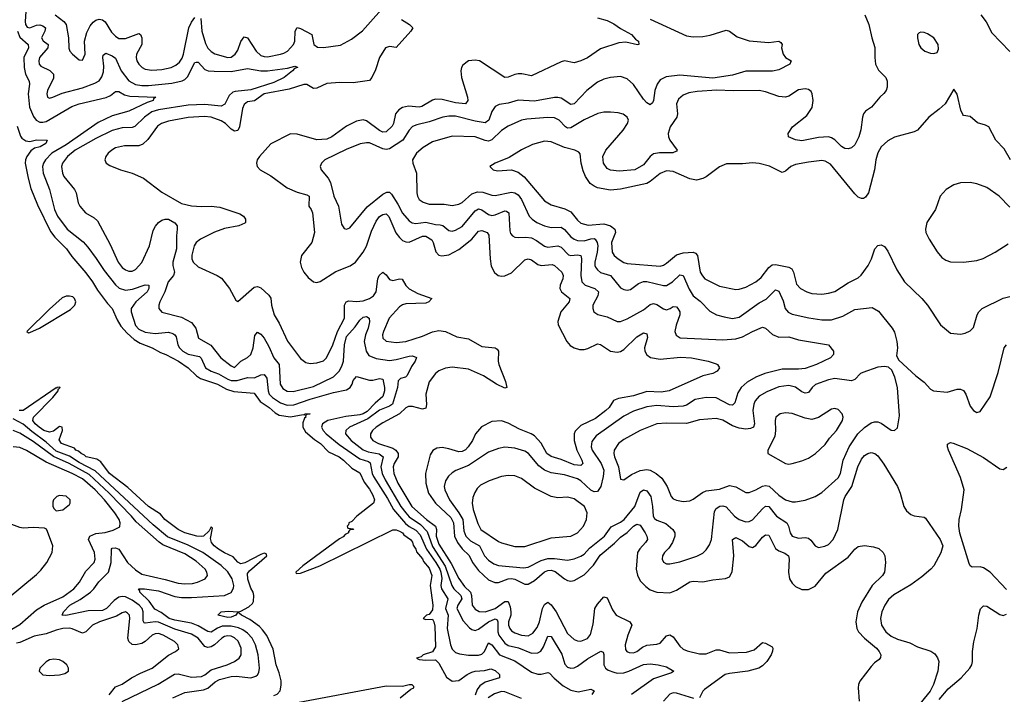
# Model space of a CAD drawing. Header units: inches. Extents: x 1834610 to 2027685, y 642842 to 774116.
# Tile 520 of 632: x 1972289 to 1978256, y 712891 to 716980. Entities that reach past the tile are written whole.
import ezdxf

# ---------------------------------------------------------------- set-up
doc = ezdxf.new("R2010")
doc.units = ezdxf.units.IN
doc.header["$MEASUREMENT"] = 0
doc.layers.add('B9771', color=7, linetype='Continuous')

msp = doc.modelspace()

# ---------------------------------------------------------------- linework, layer by layer
at = {"layer": 'B9771', "color": 5}
for points, elevation in [([(1973386.6, 716986.6), (1973393.1, 716910), (1973415.9, 716835.9), (1973430, 716808.3), (1973450, 716787), (1973472.2, 716772.2), (1973550, 716751.5), (1973570, 716753.1), (1973595.6, 716770), (1973610, 716794.6), (1973630, 716847.6), (1973650, 716876.9), (1973670, 716870.2), (1973721.6, 716790), (1973750, 716763.5), (1973770, 716756.2), (1973790, 716755.8), (1973869.5, 716770), (1973890, 716778), (1973911.4, 716790), (1973948, 716830), (1973955.8, 716850), (1973958.9, 716910), (1973970, 716931.8), (1973990, 716926.2), (1974058.9, 716890), (1974072.4, 716830), (1974093.5, 716813.5), (1974130, 716810.8), (1974233.5, 716826.5), (1974299, 716861), (1974367.3, 716912.7), (1974530, 717097.3)], 280), ([(1972326.6, 717030), (1972322.1, 716970), (1972323.3, 716950), (1972335, 716935), (1972350, 716930.8), (1972390, 716946.9), (1972410, 716949.1), (1972430, 716943.3), (1972446, 716930), (1972441.5, 716910), (1972421.9, 716870), (1972432, 716852), (1972460.5, 716830), (1972459.6, 716810), (1972408.9, 716750), (1972404.7, 716730), (1972407.4, 716710), (1972417.8, 716697.8), (1972472.2, 716672.3), (1972494.6, 716650), (1972493.8, 716626.2), (1972457.2, 716550), (1972453.1, 716530), (1972458, 716510), (1972470, 716504.4), (1972489.2, 716510), (1972546.4, 716533.6), (1972670, 716567.9), (1972744.5, 716595.5), (1972770, 716609.4), (1972786.9, 716633.1), (1972796.4, 716663.6), (1972798.9, 716698.9), (1972793, 716750), (1972794.9, 716765.1), (1972810, 716778), (1972850, 716760.1), (1972870, 716745.8), (1972904.7, 716670), (1972949.8, 716609.8), (1972990, 716587.1), (1973030, 716580.5), (1973070, 716580.4), (1973210, 716596.2), (1973273.6, 716610), (1973290, 716618.4), (1973306, 716634), (1973350, 716720.7), (1973358.2, 716721.8), (1973370, 716722.9), (1973410, 716678.4), (1973430.5, 716670.5), (1973467.2, 716667.2), (1973570, 716665.7), (1973670, 716684.2), (1973750, 716670.5), (1973790, 716670.5), (1973912.9, 716687.1), (1973957.4, 716697.4), (1973973, 716693), (1973973.4, 716690), (1973955.1, 716684.9), (1973943.1, 716670), (1973891.2, 716630), (1973830, 716600.2), (1973690, 716555.6), (1973594.5, 716545.5), (1973579.8, 716540.2), (1973558.7, 716521.3), (1973532.4, 716467.6), (1973510, 716455.7), (1973410, 716465.6), (1973310, 716461.4), (1973130, 716433.1), (1973090, 716420.5), (1973045, 716390), (1972987, 716333), (1972970, 716327.1), (1972910, 716324.7), (1972850, 716308.5), (1972750, 716259.7), (1972624.8, 716190), (1972578.5, 716150), (1972548.7, 716110), (1972542.7, 716090), (1972547.3, 716050), (1972556.5, 716030), (1972620.8, 715950), (1972631.7, 715930), (1972644.2, 715870), (1972654, 715850), (1972688.4, 715810), (1972739.3, 715779.3), (1972759.9, 715759.9), (1972837, 715617), (1972885.2, 715510), (1972910, 715478.6), (1972930, 715462.9), (1972950, 715454.7), (1972970, 715455.6), (1972990, 715464.7), (1973030, 715509.1), (1973075, 715610), (1973097.5, 715702.5), (1973111.5, 715728.5), (1973129.8, 715750.2), (1973150, 715764.9), (1973170, 715771.4), (1973190.7, 715770), (1973230, 715748.4), (1973243.1, 715730), (1973243.9, 715710), (1973238.8, 715670), (1973238.3, 715590), (1973217.7, 715510), (1973217.7, 715490), (1973227.3, 715450), (1973221, 715430), (1973188.4, 715391.6), (1973168.5, 715330), (1973138.2, 715270), (1973132.1, 715250), (1973132.8, 715230), (1973150, 715206.9), (1973270, 715176.2), (1973330, 715144.2), (1973356.1, 715110), (1973371.6, 715050), (1973447.5, 715007.5), (1973508.4, 714930), (1973570, 714880.8), (1973590, 714871.6), (1973629.9, 714910.1), (1973670, 714932.9), (1973689.9, 714950.1), (1973704.2, 714990), (1973714.2, 715065.8), (1973730, 715086.7), (1973750, 715074), (1973770, 715050.2), (1973799.3, 714999.3), (1973829.5, 714930), (1973861.9, 714890), (1973868.5, 714770), (1973883.5, 714743.5), (1973910, 714727.4), (1973945.5, 714725.5), (1974070, 714755.7), (1974190, 714815.9), (1974224.6, 714850), (1974241, 714879), (1974251.1, 714910), (1974257.6, 715010), (1974270, 715059), (1974321.5, 715118.5), (1974350, 715159), (1974370, 715175.9), (1974390, 715180.8), (1974406.7, 715170), (1974409.2, 715149.2), (1974400.1, 715110), (1974383.8, 715070), (1974376.6, 715030), (1974388, 714970), (1974405.3, 714945.3), (1974450, 714926), (1974530, 714914.3), (1974570, 714919.2), (1974650, 714940.7), (1974670, 714942.3), (1974693.2, 714933.2), (1974686, 714910), (1974663.2, 714876.8), (1974637.5, 714822.5), (1974626.6, 714813.4), (1974596, 714804), (1974583.7, 714790), (1974577.8, 714750), (1974547.4, 714650), (1974530, 714636.9), (1974470, 714613.7), (1974399.5, 714560.5), (1974287.2, 714510), (1974265.4, 714490), (1974264.3, 714470), (1974297.4, 714430), (1974370, 714373.2), (1974401.2, 714361.2), (1974467.6, 714347.6), (1974491.6, 714330), (1974478.3, 714270), (1974486.2, 714230), (1974504.3, 714190), (1974599.7, 714030), (1974628.5, 713990), (1974650, 713967.4), (1974719, 713919), (1974757.7, 713877.7), (1974790, 713785.7), (1974867.1, 713667.1), (1974907.5, 713550), (1974921.1, 713530), (1974962.9, 713490), (1974969.4, 713470), (1974943.7, 713430), (1974939, 713410), (1974976.9, 713336.9), (1975014.2, 713294.2), (1975030, 713282.9), (1975050, 713278.2), (1975070, 713284.8), (1975129.6, 713330.4), (1975170, 713348.1), (1975182.4, 713342.4), (1975187.2, 713330), (1975186.5, 713270), (1975192.3, 713250), (1975230, 713199.9), (1975250, 713186.3), (1975312.2, 713172.2), (1975390, 713140.9), (1975430, 713142.3), (1975447.4, 713152.6), (1975462.6, 713177.4), (1975490, 713242.7), (1975510, 713241.3), (1975574.3, 713134.3), (1975593.5, 713073.5), (1975610, 713055.9), (1975630, 713049.3), (1975650, 713051), (1975670, 713061.1), (1975730, 713106.3), (1975811.1, 713151.1), (1975825.3, 713145.2), (1975830, 713131), (1975830.1, 713070), (1975839.1, 713050), (1975856.4, 713036.4), (1975890, 713024), (1975910, 713019.6), (1975950, 713020.8), (1975980.9, 713030), (1976070, 713071), (1976110, 713075.4), (1976158.8, 713070), (1976210, 713056.2), (1976253.4, 713030), (1976239.4, 713020.6), (1976130, 712983.8), (1975996.3, 712890)], 260), ([(1972503.2, 717010), (1972555.8, 716970), (1972570.8, 716950), (1972583.7, 716870), (1972586.5, 716806.5), (1972592.2, 716790), (1972608.2, 716770), (1972650, 716735.8), (1972670, 716734.9), (1972685.1, 716770), (1972682.2, 716850), (1972696.7, 716903.3), (1972716.8, 716943.2), (1972734.5, 716965.5), (1972750, 716977.7), (1972770, 716983), (1972790, 716979), (1972807.1, 716967.1), (1972845.1, 716905.1), (1972870, 716879.4), (1972890, 716866), (1972930, 716865.1), (1973010, 716896.8), (1973020.2, 716890), (1973030.1, 716870.1), (1973029.6, 716830), (1972997.6, 716770), (1972994.2, 716750), (1972998.4, 716730), (1973010.1, 716710.1), (1973032, 716690), (1973050, 716680.6), (1973090, 716674.1), (1973150, 716677.9), (1973207.6, 716690), (1973235.8, 716704.3), (1973256.7, 716723.3), (1973273, 716747), (1973281.8, 716770), (1973313.6, 716930), (1973330, 716965.4), (1973350, 716993.2)], 280), ([(1977411.8, 717010), (1977436, 716950), (1977454, 716870), (1977472.4, 716812.4), (1977471.4, 716750), (1977476.5, 716710), (1977493.2, 716673.2), (1977539.3, 716630), (1977547.1, 716607.1), (1977547, 716570), (1977540.3, 716550), (1977527.1, 716532.9), (1977502.4, 716510), (1977452.4, 716450), (1977415.5, 716424.5), (1977404, 716410), (1977396.2, 716390), (1977387.1, 716312.9), (1977374.7, 716270), (1977350, 716220.7), (1977330, 716202.4), (1977310, 716197.4), (1977290, 716199.7), (1977270, 716212.3), (1977230, 716250.8), (1977210, 716264.1), (1977190, 716269.8), (1977130, 716266), (1977030, 716246.2), (1976991.2, 716251.2), (1976949.3, 716270), (1976947, 716290), (1976973, 716330), (1977060, 716400), (1977091.9, 716448.1), (1977097.4, 716490), (1977092.8, 716530), (1977085.5, 716545.5), (1977070, 716557.7), (1977050, 716561.5), (1977010, 716554.8), (1976950, 716517.2), (1976930, 716509.8), (1976890, 716514.6), (1976810, 716542.9), (1976770, 716550.6), (1976612.2, 716547.8), (1976513.4, 716553.4), (1976394.4, 716545.6), (1976344, 716536), (1976310, 716522.5), (1976282.5, 716497.5), (1976269.4, 716470.6), (1976276.5, 716410), (1976272.1, 716390), (1976231.8, 716330), (1976219, 716290), (1976221, 716270), (1976230, 716250.4), (1976273.7, 716190), (1976270, 716183.7), (1976247, 716173), (1976166.6, 716173.4), (1976130, 716166.6), (1976110, 716150.8), (1976070, 716100.7), (1976017.6, 716070), (1975922.7, 716062.7), (1975870, 716068.2), (1975850, 716078.3), (1975826.6, 716110), (1975824.2, 716150), (1975841.7, 716190), (1975946.6, 716310), (1975973.5, 716350), (1975978.3, 716370), (1975970, 716389.3), (1975946.3, 716406.3), (1975915.5, 716415.6), (1975870, 716419.8), (1975830, 716419), (1975791.9, 716411.9), (1975710, 716372.6), (1975630, 716323.8), (1975610, 716323), (1975597.2, 716330), (1975559.4, 716370), (1975530, 716385.6), (1975490, 716387.1), (1975363.1, 716376.9), (1975330, 716370.5), (1975250, 716335.2), (1975210, 716308.2), (1975150, 716252.3), (1975130, 716243.9), (1975110, 716246.7), (1975050, 716270.5), (1974910, 716274), (1974790, 716238.8), (1974734.1, 716206), (1974694.2, 716170), (1974670.2, 716130), (1974672, 716110), (1974693.7, 716050), (1974696, 715930), (1974700.2, 715910), (1974710.8, 715890.8), (1974734, 715874), (1974770, 715860.9), (1974860.9, 715860.9), (1974910, 715854.6), (1974950, 715862), (1974970, 715872.5), (1975030, 715924.6), (1975062.7, 715937.3), (1975095.1, 715935.1), (1975150, 715915.9), (1975170, 715913.6), (1975270, 715934.6), (1975290, 715930.6), (1975310, 715918.4), (1975330.7, 715890.7), (1975376.8, 715790), (1975395.2, 715770), (1975423.9, 715750), (1975470, 715730.6), (1975510, 715720.4), (1975570, 715722.4), (1975590, 715707.5), (1975630, 715663.1), (1975650, 715649), (1975670, 715642.1), (1975710, 715639.9), (1975750.6, 715650.6), (1975770, 715653.3), (1975776.5, 715650), (1975789.6, 715630), (1975792.3, 715610), (1975788.3, 715570), (1975774, 715510), (1975774.2, 715490), (1975779.2, 715479.2), (1975790, 715462.7), (1975808.1, 715448.1), (1975870.2, 715430), (1975930, 715354.7), (1975950, 715343.6), (1975970, 715339.7), (1975990, 715345.2), (1976039.7, 715380.3), (1976070, 715393.4), (1976090, 715392.8), (1976190, 715369), (1976210, 715369.5), (1976245.4, 715390), (1976290, 715432.7), (1976309.3, 715429.3), (1976346.3, 715346.3), (1976370, 715306), (1976413.3, 715273.3), (1976472.2, 715212.2), (1976511.7, 715191.7), (1976558.6, 715178.6), (1976610, 715168.6), (1976650, 715175.9), (1976770, 715264.1), (1976813.7, 715286.3), (1976870, 715342.8), (1976890, 715335.3), (1976915.5, 715275.5), (1976929.3, 715229.3), (1976946.4, 715206.4), (1976970, 715195.1), (1977071.9, 715171.9), (1977150, 715160.8), (1977210, 715161.5), (1977276.8, 715183.2), (1977350, 715224.2), (1977455.9, 715235.9), (1977493, 715213), (1977576.3, 715110), (1977590, 715086), (1977604.9, 715030), (1977608.4, 714990), (1977602.5, 714942.5), (1977616.4, 714916.4), (1977720.4, 714820.4), (1977770, 714783.1), (1977810, 714740.4), (1977827.3, 714730), (1977910, 714722), (1977970, 714740.2), (1977990, 714741.1), (1978010, 714732.2), (1978023.6, 714710), (1978050, 714637.3), (1978070, 714610.6), (1978090, 714598), (1978110, 714604), (1978170, 714693), (1978219.4, 714840.6), (1978254.7, 714990), (1978270, 715008.4)], 360), ([(1978114.4, 717010), (1978147.1, 716967.1), (1978180.6, 716900.6), (1978290, 716788)], 380), ([(1974602, 716982), (1974650.5, 716950), (1974672.4, 716930), (1974660.3, 716910), (1974570, 716811.5), (1974530, 716818.4), (1974505, 716810), (1974470, 716751.1), (1974444.7, 716675.3), (1974423.8, 716630), (1974409.4, 716610.6), (1974310, 716596.9), (1974230, 716599.9), (1974150, 716592.5), (1974090, 716563.9), (1974070, 716563.7), (1974030, 716586.5), (1974010, 716587), (1973921.7, 716558.3), (1973770, 716529.9), (1973711, 716489), (1973670, 716481.1), (1973650, 716465.8), (1973638.8, 716441.2), (1973621.5, 716330), (1973610, 716307.9), (1973590, 716304.9), (1973570, 716316.4), (1973535.3, 716350), (1973510, 716366.7), (1973450, 716389.6), (1973407.1, 716392.9), (1973310, 716387.6), (1973190, 716365.3), (1973148.7, 716351.3), (1973124.6, 716335.4), (1973066.4, 716253.6), (1973034.8, 716225.2), (1973010, 716214.5), (1972924.5, 716215.5), (1972870, 716202.5), (1972847.4, 716190), (1972825.7, 716170), (1972810.4, 716150), (1972804.9, 716130), (1972813.4, 716110), (1972835.6, 716095.6), (1972899.1, 716070), (1972970, 716049.4), (1973038.9, 716018.9), (1973150, 715933.7), (1973270, 715866.4), (1973330, 715851.6), (1973390, 715846.9), (1973450, 715850.6), (1973502.6, 715842.6), (1973623.5, 715803.5), (1973645.7, 715790), (1973656.9, 715770), (1973657.6, 715750), (1973654, 715746), (1973616.3, 715730), (1973530, 715713.6), (1973470, 715692.7), (1973383.7, 715650), (1973357.8, 715630), (1973346, 715610), (1973332.1, 715552.1), (1973332.8, 715530), (1973340.2, 715510), (1973370, 715482.2), (1973486.7, 715430), (1973512.8, 715412.8), (1973560.3, 715350), (1973598.8, 715278.8), (1973610, 715270.8), (1973710, 715358.4), (1973730, 715362.9), (1973750, 715354), (1973798.6, 715310), (1973810, 715292), (1973815.9, 715250), (1973831.9, 715190), (1973860.6, 715140.6), (1973911.9, 715031.9), (1973990, 714926), (1974022.7, 714902.7), (1974050, 714896.2), (1974090, 714899.8), (1974130, 714913), (1974147.8, 714930), (1974187.4, 715010), (1974215, 715090), (1974258.4, 715170), (1974258, 715250), (1974267.1, 715270), (1974284.5, 715275.5), (1974330, 715271.4), (1974370, 715276), (1974409.6, 715290.4), (1974433.8, 715306.2), (1974450, 715330.4), (1974460.4, 715410), (1974467.4, 715430), (1974490, 715449.2), (1974510, 715433.4), (1974530, 715405.9), (1974550, 715398.6), (1974590, 715409.5), (1974606.2, 715406.2), (1974629.7, 715369.7), (1974650, 715348.1), (1974701.2, 715321.2), (1974786.7, 715290), (1974768.8, 715270), (1974750, 715262.1), (1974630, 715256.7), (1974610, 715251.9), (1974590, 715239.2), (1974528.9, 715170), (1974493.6, 715090), (1974488.3, 715070), (1974490.2, 715050), (1974510, 715031.1), (1974570, 715023.8), (1974630, 715030.1), (1974730, 715061.2), (1974790, 715088.7), (1974830, 715095.6), (1974870, 715089.5), (1974938.1, 715058.1), (1975010, 715044.5), (1975090, 714999), (1975171.4, 714991.4), (1975183.4, 714983.4), (1975190.3, 714970), (1975189.1, 714910.9), (1975193.2, 714890), (1975232.7, 714787.3), (1975241, 714750), (1975230, 714747.1), (1975179.5, 714770), (1975100.3, 714820.3), (1975010, 714860.9), (1974910, 714873.6), (1974870, 714868.4), (1974830, 714850.6), (1974810, 714835.7), (1974770, 714785.1), (1974750.2, 714710.2), (1974753.6, 714646.4), (1974750, 714625.7), (1974730, 714619.9), (1974670, 714635.5), (1974644.5, 714635.5), (1974630, 714627.5), (1974590.1, 714589.9), (1974490, 714536.9), (1974450.2, 714510), (1974427.7, 714490), (1974415.8, 714470), (1974415.8, 714450), (1974430, 714428.8), (1974462.8, 714410), (1974550, 714381.7), (1974569, 714370), (1974583.7, 714350), (1974583.3, 714330), (1974558.1, 714290), (1974551.8, 714270), (1974556.9, 714230), (1974580.3, 714170), (1974665.3, 714030), (1974755.3, 713950), (1974809.7, 713910), (1974814.6, 713890), (1974813.5, 713850), (1974830, 713800.9), (1974904.3, 713684.3), (1974950, 713592.1), (1974984.8, 713544.8), (1975020.3, 713510), (1975027.2, 713490), (1975030.5, 713430.5), (1975050, 713407.4), (1975073.3, 713393.3), (1975110, 713389.7), (1975170, 713411.4), (1975230, 713452.7), (1975250, 713452.4), (1975261.3, 713421.3), (1975266, 713390), (1975264.9, 713370), (1975251, 713330), (1975250.6, 713310), (1975258.7, 713290), (1975270, 713276.3), (1975290, 713263.6), (1975330, 713249.2), (1975370, 713245.3), (1975398.8, 713261.2), (1975424.5, 713295.5), (1975438.9, 713330), (1975458.1, 713410), (1975470, 713434.8), (1975490, 713449.3), (1975510, 713433.5), (1975540.8, 713390), (1975610, 713258.6), (1975650, 713223.5), (1975670, 713214), (1975690, 713212.1), (1975730, 713229.3), (1975747.5, 713252.5), (1975764.1, 713315.9), (1975773.9, 713410), (1975790, 713436), (1975830, 713481.5), (1975850, 713475.2), (1975881.7, 713401.7), (1975904.6, 713370), (1975986.9, 713330), (1975999.2, 713310), (1975974.2, 713250), (1975958.9, 713190), (1975961.3, 713161.3), (1975969.4, 713149.4), (1975983.8, 713143.8), (1976010, 713142.5), (1976030, 713149.4), (1976063.2, 713176.8), (1976090, 713189.4), (1976150, 713194.8), (1976170, 713201), (1976210, 713244.5), (1976230, 713252.1), (1976250, 713238.9), (1976290, 713182.9), (1976310, 713164.6), (1976333.4, 713153.4), (1976410, 713135.5), (1976450, 713136.1), (1976510, 713159.7), (1976530, 713160.2), (1976590, 713142.1), (1976693.8, 713146.2), (1976739.6, 713160.4), (1976790, 713203.7), (1976810, 713201.1), (1976850, 713178.8), (1976853.7, 713170), (1976851.9, 713151.9), (1976843.6, 713130), (1976817.1, 713090), (1976790, 713064.2), (1976767.9, 713050), (1976701.3, 713030), (1976590, 713017.7), (1976564.7, 713010), (1976440, 712920), (1976429.4, 712910), (1976408.5, 712870)], 280), ([(1975790, 716991), (1975850, 716974.8), (1975890, 716955.5), (1975930, 716926.4), (1975996.4, 716890), (1976021.7, 716861.7), (1976038.8, 716850), (1976042, 716830), (1976032.8, 716827.2), (1975963.3, 716843.3), (1975920.6, 716839.4), (1975810, 716803.2), (1975730, 716748.4), (1975689.7, 716729.7), (1975650, 716718.9), (1975590, 716729.7), (1975570, 716723.9), (1975390, 716640.3), (1975332.1, 716652.1), (1975310, 716652.2), (1975290, 716648.6), (1975250, 716630.7), (1975230, 716628.8), (1975076, 716730), (1975050, 716735.6), (1975010, 716729.7), (1974974.9, 716705.1), (1974966, 716690), (1974962, 716670), (1974966.2, 716630), (1975003, 716510), (1975005.4, 716490), (1974990.4, 716470), (1974930, 716476), (1974850, 716495.8), (1974810, 716498), (1974790, 716491.6), (1974726.2, 716453.8), (1974710, 716450.4), (1974644.8, 716455.2), (1974610, 716448.6), (1974586.2, 716433.8), (1974566.7, 716410), (1974554.7, 716350), (1974546.4, 716333.6), (1974510, 716301.1), (1974490, 716297.3), (1974470, 716307.3), (1974390, 716366.5), (1974370, 716373.5), (1974330, 716364.1), (1974270, 716334.4), (1974181.2, 716270), (1974150, 716254.9), (1974090, 716252.1), (1973970, 716286.2), (1973930, 716287.7), (1973810, 716228.3), (1973742.6, 716150), (1973728.8, 716130), (1973723.7, 716110), (1973728.5, 716090), (1973746, 716070), (1973810, 716033.1), (1973910, 715961.4), (1973970, 715933.8), (1974030, 715918.8), (1974042.6, 715910), (1974042, 715850), (1974056.3, 715830), (1974062.7, 715810), (1974075.7, 715690), (1974058.9, 715630), (1973997.7, 715550), (1973989.3, 715510), (1973997.7, 715477.7), (1974011.5, 715450), (1974036.7, 715416.7), (1974070, 715390.3), (1974090, 715386.5), (1974110, 715392.4), (1974205.9, 715454.1), (1974292.2, 715487.8), (1974323.5, 715510), (1974369.9, 715570.1), (1974390, 715608.1), (1974421.6, 715698.4), (1974450, 715758.6), (1974470, 715786.3), (1974490, 715799.3), (1974510, 715802.3), (1974526.2, 715786.2), (1974568.3, 715688.3), (1974590, 715658.9), (1974610, 715642), (1974630, 715633.1), (1974650, 715632.3), (1974730, 715668.1), (1974750, 715667.1), (1974786, 715646), (1974795.6, 715630), (1974812, 715572), (1974830, 715552), (1974847.8, 715547.8), (1974890, 715554.4), (1974950, 715586.6), (1975030, 715650.1), (1975070, 715698.5), (1975090, 715702.4), (1975121.2, 715690), (1975133.1, 715673.1), (1975140.1, 715530), (1975146.9, 715486.9), (1975166.8, 715446.8), (1975189.3, 715429.3), (1975210, 715424.7), (1975230, 715427.5), (1975270, 715445.8), (1975350, 715524.3), (1975370, 715529.4), (1975390, 715523.8), (1975430, 715496.3), (1975450, 715490.1), (1975515.7, 715495.7), (1975530, 715490.2), (1975574.2, 715450), (1975582.7, 715430), (1975580.9, 715410), (1975564.1, 715370), (1975562, 715350), (1975572.8, 715330), (1975622.9, 715290), (1975618.8, 715270), (1975569.2, 715210), (1975551.3, 715151.3), (1975552.3, 715130), (1975604.7, 715030), (1975625.6, 715005.6), (1975648.5, 714990), (1975681.6, 714981.6), (1975710, 714981.7), (1975732.6, 714987.4), (1975790, 715014.6), (1975810, 715011.7), (1975870, 714970.8), (1975910, 714964.8), (1975930, 714969.5), (1975950, 714981.2), (1976030, 715058.5), (1976070, 715081.5), (1976090, 715074.9), (1976094, 715054), (1976076.1, 714990), (1976076.8, 714970), (1976089, 714949), (1976112.6, 714932.6), (1976170, 714921.2), (1976293.7, 714933.6), (1976361, 714930), (1976461, 714910), (1976510, 714893.4), (1976517.3, 714890), (1976530.4, 714870.4), (1976517.1, 714850), (1976490, 714834.7), (1976430, 714821), (1976226, 714730), (1976177.6, 714722.4), (1976090, 714726.4), (1976010, 714700.5), (1975917.2, 714682.8), (1975888.5, 714671.5), (1975862.3, 714630), (1975840.9, 714610), (1975777.9, 714562.1), (1975690, 714520.2), (1975655.2, 714484.8), (1975649, 714470), (1975649.1, 714430), (1975664.7, 714370), (1975696.4, 714310), (1975701.6, 714290), (1975690, 714277.2), (1975650, 714281.3), (1975570, 714313.9), (1975510, 714331.3), (1975484.5, 714350), (1975450, 714412.7), (1975410, 714456.9), (1975389.8, 714470), (1975317.2, 714497.2), (1975250, 714534.1), (1975210, 714547.6), (1975150, 714545.3), (1975088.1, 714511.9), (1975050.7, 714469.3), (1975032.7, 714430), (1975007, 714390), (1974990, 714372.5), (1974970, 714361.6), (1974950, 714360.6), (1974890, 714379.4), (1974850, 714386.3), (1974817.3, 714382.7), (1974792.1, 714367.9), (1974777.1, 714342.9), (1974748.4, 714230), (1974749.6, 714170), (1974765.8, 714110), (1974808.8, 714050), (1974902.6, 713962.6), (1974919.1, 713930), (1974923.8, 713850), (1974942.5, 713810), (1974970, 713772.1), (1975012.2, 713732.2), (1975032.4, 713690), (1975070, 713641.3), (1975130, 713585.4), (1975168.6, 713568.6), (1975190, 713567.9), (1975248.5, 713591.5), (1975270, 713593.4), (1975290, 713588), (1975350, 713558.3), (1975370, 713558.2), (1975410, 713581), (1975470, 713632.2), (1975490, 713641.9), (1975510, 713642.9), (1975534.3, 713634.3), (1975590, 713590.1), (1975610, 713580.4), (1975630, 713576.1), (1975650, 713579.8), (1975710, 713614.4), (1975766.6, 713673.4), (1975806.3, 713733.7), (1975894.1, 713805.9), (1975930, 713843.8), (1975970, 713870.6), (1976010, 713909.5), (1976030, 713922.7), (1976050, 713915.9), (1976080.5, 713870), (1976090.1, 713850), (1976093.2, 713830), (1976082.2, 713810), (1976047.4, 713772.6), (1976034, 713750), (1976025.3, 713650), (1976032.6, 713612.6), (1976050, 713578.5), (1976083.1, 713543.1), (1976110, 713524.1), (1976150, 713510.1), (1976230, 713506), (1976270, 713521.4), (1976350, 713572), (1976370, 713577), (1976430, 713571.7), (1976490, 713584.6), (1976567, 713593), (1976590, 713602.6), (1976607.6, 713632.4), (1976617.5, 713730), (1976609.1, 713830), (1976630, 713840.7), (1976670, 713821.7), (1976710, 713786.2), (1976730, 713780.2), (1976750, 713793.6), (1976790, 713842.8), (1976810, 713856.5), (1976830, 713854.6), (1976870, 713774.7), (1976890, 713761.3), (1976926.6, 713746.6), (1976948.2, 713730), (1976951.6, 713710), (1976947.8, 713630), (1976955.2, 713590), (1976970, 713564.9), (1976990, 713544.7), (1977030, 713525.2), (1977070, 713525.9), (1977110, 713546), (1977175.3, 713624.7), (1977310, 713722.6), (1977350, 713769.4), (1977370, 713785.9), (1977410, 713792.6), (1977463.9, 713783.9), (1977495, 713775), (1977521.3, 713750), (1977531.7, 713730), (1977537.3, 713690), (1977530.2, 713630), (1977517.6, 713610), (1977456.3, 713550), (1977392.8, 713450), (1977367.5, 713390), (1977356.1, 713330), (1977362.5, 713290), (1977373.7, 713270), (1977410, 713231.8), (1977481.8, 713170), (1977498.3, 713150), (1977507.2, 713130), (1977505.5, 713114.5), (1977498, 713102), (1977470, 713081.3), (1977450, 713059.7), (1977380.3, 712970), (1977372.2, 712950), (1977370.4, 712930), (1977376.5, 712850)], 320), ([(1976110, 716982.8), (1976330, 716881.8), (1976370, 716876.1), (1976430, 716877.3), (1976474.2, 716885.8), (1976570, 716915.6), (1976590, 716910.3), (1976636.8, 716876.8), (1976710, 716851.5), (1976830, 716842.4), (1976890, 716850.6), (1976901.4, 716841.4), (1976911, 716830), (1976906.8, 716810), (1976916, 716770), (1976931.3, 716750), (1976964.7, 716730), (1976956, 716710), (1976890, 716676.4), (1976852.1, 716667.9), (1976690, 716667.4), (1976610, 716643.9), (1976490, 716625.9), (1976290, 716642.8), (1976207.1, 716632.9), (1976170, 716614.8), (1976151.6, 716590), (1976138.9, 716550), (1976129.3, 716490.7), (1976124.4, 716475.6), (1976110, 716463.5), (1976090, 716475.6), (1976070, 716497.6), (1976010, 716586.4), (1975970, 716621.7), (1975930, 716636), (1975870, 716629.8), (1975830, 716619.2), (1975790, 716600.4), (1975725.8, 716550), (1975650, 716469.8), (1975630, 716465.3), (1975570, 716504.6), (1975550, 716509), (1975530, 716509), (1975410, 716485.5), (1975310, 716491.2), (1975250, 716473.5), (1975195, 716464.9), (1975170, 716453.7), (1975150, 716423.6), (1975132.6, 716370), (1975110, 716355.3), (1975050, 716365), (1974930, 716394.8), (1974890, 716396), (1974853, 716390), (1974770, 716360.5), (1974696.5, 716343.5), (1974670, 716331.6), (1974650, 716309.8), (1974611, 716249), (1974530, 716196.2), (1974510, 716193.2), (1974490, 716197.8), (1974410, 716232.7), (1974390, 716234.5), (1974352.5, 716227.5), (1974267.1, 716192.9), (1974138, 716130), (1974118, 716110), (1974110.4, 716090), (1974116.4, 716070), (1974158.7, 716018.7), (1974172.5, 715992.5), (1974192, 715910), (1974221.8, 715850), (1974239.9, 715739.9), (1974254.6, 715714.6), (1974270, 715710.4), (1974290, 715717.6), (1974394.4, 715845.6), (1974490, 715923.2), (1974513.8, 715933.8), (1974530, 715933.8), (1974541.9, 715921.9), (1974581.5, 715861.5), (1974610, 715806.4), (1974650, 715760.7), (1974668.4, 715748.4), (1974690, 715744.6), (1974750, 715752.7), (1974810, 715739), (1974837.4, 715737.4), (1974852.6, 715732.6), (1974890, 715702.9), (1974910, 715698.5), (1974930, 715703.5), (1974970, 715726.7), (1975050, 715822), (1975070, 715832.5), (1975090, 715826.9), (1975130, 715798.4), (1975150, 715793.3), (1975170, 715797.1), (1975230, 715822.1), (1975239.8, 715819.8), (1975252.7, 715810), (1975259.3, 715699.3), (1975263.8, 715683.8), (1975274.9, 715670), (1975290, 715662.4), (1975310, 715659.7), (1975357.4, 715662.6), (1975390, 715658), (1975422, 715642), (1975470, 715607.1), (1975490, 715602), (1975550, 715608.6), (1975570, 715601.2), (1975615.5, 715555.5), (1975630, 715551.1), (1975670, 715554.1), (1975690.2, 715550), (1975694.3, 715530), (1975690.1, 715430.1), (1975696.1, 715390), (1975715.3, 715370), (1975774.6, 715350), (1975796.3, 715330), (1975793.7, 715306.3), (1975762.8, 715250), (1975762, 715230), (1975769.1, 715209.1), (1975793.6, 715193.6), (1975850, 715177.8), (1975910, 715150.2), (1975930, 715151.2), (1975970, 715166.8), (1976070, 715221.7), (1976110, 715253.2), (1976130, 715259.7), (1976150, 715254.2), (1976190, 715226.4), (1976210, 715221.6), (1976231.6, 715228.4), (1976250, 715241.8), (1976270, 715240.2), (1976278.4, 715230), (1976289.3, 715210), (1976289.4, 715190), (1976267.3, 715127.3), (1976259.7, 715090), (1976267.2, 715067.2), (1976291.8, 715051.8), (1976550, 715038.5), (1976630, 715045.2), (1976670, 715056.6), (1976730, 715090.1), (1976790, 715115.2), (1976810, 715110.3), (1976851.6, 715071.6), (1976890, 715055.9), (1976950, 715058.2), (1977010, 715038.7), (1977190.7, 715010), (1977220.5, 714970), (1977221.6, 714950), (1977203.8, 714930), (1977118.7, 714890), (1977050, 714865.4), (1977010, 714861.4), (1976910, 714862), (1976804.3, 714835.7), (1976750, 714813.3), (1976697.2, 714782.8), (1976661.6, 714750), (1976642.3, 714717.7), (1976623, 714657), (1976610, 714642.4), (1976590, 714646.3), (1976510, 714686.9), (1976450, 714689.9), (1976382.5, 714677.5), (1976330, 714644.2), (1976310, 714637.3), (1976250, 714632.3), (1976150, 714641.1), (1976090, 714633.4), (1976010, 714606.5), (1975950, 714576.3), (1975782, 714458), (1975756.7, 714423.3), (1975752.9, 714390), (1975758.3, 714370), (1975813.3, 714290), (1975829.6, 714250), (1975825.9, 714210), (1975810.5, 714150), (1975790, 714119.5), (1975770, 714117.2), (1975750, 714127.3), (1975690, 714184.9), (1975670, 714196.7), (1975590, 714221.1), (1975510, 714233.7), (1975469.1, 714249.1), (1975435.7, 714275.7), (1975373.5, 714350), (1975350, 714363.9), (1975290, 714382.3), (1975230, 714389.1), (1975190, 714381.4), (1975130, 714357.7), (1975010, 714277.3), (1974932.9, 714247.1), (1974910, 714233.6), (1974887.4, 714212.6), (1974870, 714185.6), (1974862.3, 714150), (1974866.1, 714130), (1974894.4, 714070), (1974951.4, 713991.4), (1974974.7, 713950), (1974981.5, 713881.5), (1974993.2, 713850), (1975020.4, 713820.4), (1975076.2, 713790), (1975106.8, 713730), (1975130, 713703.9), (1975162.2, 713682.2), (1975191.7, 713671.7), (1975342.3, 713657.7), (1975370, 713661.8), (1975450, 713700.8), (1975490, 713714.1), (1975530, 713713.8), (1975610, 713703.4), (1975650, 713711.2), (1975690, 713727.1), (1975710, 713740.8), (1975743, 713777), (1975833.5, 713850), (1975874.2, 713905.8), (1975930, 713934), (1975952.1, 713950), (1976016.9, 714030), (1976050, 714115.8), (1976070, 714129.3), (1976090, 714124.3), (1976114.3, 714090), (1976124.9, 714030), (1976129.1, 713970), (1976135.9, 713955.9), (1976150, 713945.4), (1976205.9, 713925.9), (1976247.4, 713890), (1976260.2, 713870), (1976260.5, 713850), (1976245.9, 713810), (1976223.5, 713776.5), (1976196, 713750), (1976184.6, 713730), (1976182.6, 713710), (1976191.7, 713691.7), (1976210, 713681.1), (1976230, 713681.5), (1976290, 713694.3), (1976392.8, 713727.2), (1976430, 713746.3), (1976450, 713766.7), (1976470, 713797.1), (1976482, 713830), (1976500.7, 713999.3), (1976510, 714017.5), (1976531.4, 714031.4), (1976550, 714033.5), (1976570, 714027.8), (1976621.5, 713970), (1976650, 713950.8), (1976690, 713936.8), (1976710, 713938), (1976730, 713948.6), (1976790, 714015.7), (1976810, 714030.8), (1976830, 714028.6), (1976874.8, 713970), (1976938.2, 713930), (1976949.5, 713910), (1976958.2, 713870), (1976971.7, 713850), (1977010, 713837.9), (1977050, 713841.9), (1977070, 713836.3), (1977084.7, 713824.7), (1977110, 713790.3), (1977130, 713780.9), (1977168.8, 713788.8), (1977190, 713799.6), (1977219.3, 713830), (1977248.1, 713890), (1977284.3, 714070), (1977292.4, 714090), (1977331.9, 714150), (1977369.4, 714270), (1977390, 714315.8), (1977410, 714338.8), (1977430, 714351.1), (1977450, 714356.5), (1977472, 714350), (1977490, 714336.5), (1977526.4, 714286.4), (1977608.4, 714150), (1977625.2, 714110), (1977647.2, 714030), (1977663.5, 714003.5), (1977690, 713980.3), (1977710, 713971.8), (1977770, 713964.4), (1977778, 713958), (1977868.4, 713830), (1977883.1, 713790), (1977871.7, 713748.3), (1977828.7, 713670), (1977811, 713649), (1977757.3, 713602.7), (1977690, 713554.4), (1977587.2, 713492.8), (1977555.5, 713464.5), (1977532.8, 713430), (1977514.5, 713390), (1977506.8, 713350), (1977512.1, 713310), (1977537.8, 713270), (1977570, 713243.5), (1977610, 713224.2), (1977683.6, 713203.6), (1977730, 713178.4), (1977811.7, 713151.7), (1977836.3, 713136.3), (1977852.3, 713112.3), (1977858.9, 713090), (1977853.4, 713030), (1977827, 712950), (1977806.4, 712910), (1977726.4, 712810)], 340), ([(1972275.4, 716910), (1972290, 716874.3), (1972339.8, 716830), (1972342.5, 716810), (1972313.9, 716750), (1972315, 716690), (1972324.2, 716650), (1972346.8, 716606.8), (1972349.1, 716590), (1972340.7, 716530), (1972349.2, 716450), (1972372.6, 716392.6), (1972389.2, 716370), (1972410, 716359.8), (1972430, 716358.5), (1972450, 716363.4), (1972605.5, 716454.5), (1972650, 716470.5), (1972812.2, 716507.8), (1972839.8, 716520.2), (1972870, 716544.2), (1972890, 716544.7), (1972924.1, 716524.1), (1972955.7, 716515.7), (1973114, 716510), (1973100.3, 716499.7), (1973098.4, 716490), (1973061.1, 716478.9), (1972950, 716425.8), (1972850, 716396.3), (1972763.8, 716356.2), (1972570, 716222.1), (1972483.6, 716170), (1972444.5, 716130), (1972432.5, 716110), (1972428, 716090), (1972431.7, 716050), (1972469.6, 715950), (1972499.7, 715830), (1972517.1, 715790), (1972576.6, 715710), (1972672.6, 715632.6), (1972701.4, 715601.4), (1972753.3, 715533.3), (1972800.4, 715460.4), (1972870, 715371.8), (1972891.9, 715351.9), (1972930, 715341.2), (1972973, 715347), (1973050, 715373.7), (1973070.7, 715370.7), (1973071.9, 715350), (1973060.9, 715330), (1972992, 715270), (1972964.8, 715230), (1972964.2, 715210), (1972990, 715125.8), (1973010, 715104.1), (1973050, 715086.8), (1973110, 715078.6), (1973190, 715085.1), (1973217.7, 715077.7), (1973230.1, 715070.1), (1973237, 715057), (1973246.8, 715010), (1973257, 714990), (1973276.9, 714970), (1973310, 714952.9), (1973377.9, 714937.9), (1973388.3, 714928.3), (1973414.4, 714870), (1973448.6, 714850), (1973493.6, 714833.6), (1973550, 714800.8), (1973570, 714793.5), (1973607, 714793), (1973670, 714811), (1973711.3, 714810), (1973750, 714826.2), (1973770, 714828.7), (1973786, 714806), (1973794.1, 714730), (1973801.8, 714710), (1973821.3, 714690), (1973870, 714657.9), (1973910, 714642.9), (1973950, 714645.1), (1974050, 714680.2), (1974190, 714719.7), (1974270, 714737), (1974292.5, 714750), (1974303.9, 714770), (1974310, 714793), (1974330, 714817.4), (1974410, 714795.5), (1974430, 714795.3), (1974470, 714805), (1974490, 714800.3), (1974500.1, 714750), (1974500.1, 714730), (1974490, 714695), (1974443.8, 714656.2), (1974395.2, 714604.8), (1974370, 714590.2), (1974350, 714584.8), (1974265, 714575), (1974155.5, 714550), (1974123.7, 714530), (1974118.2, 714510), (1974128.2, 714490), (1974146.9, 714470), (1974225.3, 714405.3), (1974350, 714318.8), (1974402.5, 714302.5), (1974413.8, 714293.8), (1974424.9, 714230), (1974433.5, 714210), (1974517.2, 714077.2), (1974553.5, 714010), (1974626.5, 713926.5), (1974650, 713908.1), (1974690, 713886.3), (1974717, 713857), (1974754.8, 713770), (1974811.5, 713690), (1974835.2, 713650), (1974841.9, 713630), (1974847, 713593), (1974841.8, 713550), (1974845.1, 713530), (1974884.5, 713470), (1974868.9, 713410), (1974886.6, 713370), (1974879.9, 713290), (1974900.6, 713190), (1974910, 713164.4), (1974930, 713144.3), (1974955.2, 713135.2), (1975008.3, 713128.3), (1975070, 713127.9), (1975090, 713134.4), (1975105, 713150), (1975130, 713203.1), (1975150, 713191.2), (1975197, 713130), (1975290, 713094.1), (1975390, 713024.7), (1975430, 713012.5), (1975450, 713012.6), (1975490, 713023.5), (1975499.3, 713019.3), (1975528, 712988), (1975582.9, 712942.9), (1975630, 712915.8), (1975673.6, 712906.4), (1975750, 712922.4), (1975770, 712910.8), (1975756.1, 712890)], 240), ([(1978294.3, 716130), (1978256.2, 716196.2), (1978204.7, 716250), (1978162.9, 716330), (1978141.6, 716341.6), (1978093.8, 716353.8), (1978050, 716393.3), (1978010, 716399.5), (1978004.7, 716404.8), (1977992.2, 716432.2), (1977970, 716528.7), (1977950, 716558), (1977897.1, 716470), (1977862.4, 716437.6), (1977799.6, 716390), (1977730, 716311.3), (1977710, 716299.7), (1977590, 716268.2), (1977550, 716245.4), (1977510.3, 716210), (1977490, 716172), (1977477.1, 716130), (1977469.4, 716070), (1977432.8, 715930), (1977416.1, 715903.9), (1977403.2, 715896.8), (1977390, 715895.1), (1977370, 715904.4), (1977350, 715923.5), (1977203.8, 716103.8), (1977170, 716123.2), (1977150, 716125.6), (1977070, 716117.3), (1976990, 716102), (1976962.8, 716090), (1976930, 716061), (1976910, 716054), (1976833, 716093), (1976770, 716108.8), (1976730, 716111.6), (1976670, 716106.5), (1976573.6, 716106.4), (1976530, 716087.8), (1976450, 716027.6), (1976430, 716017), (1976390, 716006.9), (1976350, 716014.5), (1976250, 716060.2), (1976210, 716063), (1976170, 716048.5), (1976110, 715998.3), (1976090, 715986.9), (1975930, 715953.5), (1975870, 715946.5), (1975790, 715961.7), (1975769.9, 715969.9), (1975747.1, 715987.1), (1975718.2, 716030), (1975703.4, 716063.4), (1975691.9, 716110), (1975686.2, 716166.2), (1975677.9, 716177.9), (1975652.7, 716190), (1975590, 716204.5), (1975510, 716239.8), (1975470, 716243.1), (1975396.7, 716223.3), (1975330, 716191), (1975255.3, 716144.8), (1975170.8, 716110), (1975138, 716090), (1975158, 716070), (1975183.8, 716063.8), (1975270, 716069.2), (1975310, 716056.5), (1975347.3, 716027.3), (1975470, 715882.7), (1975510, 715856.9), (1975592.9, 715832.9), (1975630, 715815.8), (1975670, 715763.9), (1975690, 715745.9), (1975734.9, 715734.9), (1975830, 715743.1), (1975870.2, 715730), (1975895.2, 715710), (1975900.7, 715690), (1975875.9, 715630), (1975880.6, 715570), (1975892.3, 715550), (1975916.1, 715530), (1975950, 715508.7), (1975970, 715501.7), (1976170, 715486.4), (1976190, 715491.7), (1976210, 715504), (1976270, 715554.6), (1976310, 715566.1), (1976371, 715571), (1976385.2, 715565.2), (1976397, 715550), (1976413.6, 715450), (1976426.5, 715426.5), (1976442.2, 715410), (1976530, 715364), (1976630, 715344.1), (1976650, 715346), (1976690, 715359.3), (1976750, 715391.1), (1976781.9, 715418.1), (1976830, 715478.6), (1976850, 715493), (1976870, 715496.8), (1976950, 715479.6), (1976969.2, 715469.2), (1976978.4, 715450), (1976996.6, 715376.6), (1977022, 715350), (1977059.3, 715330), (1977090, 715319.7), (1977150, 715316.3), (1977190, 715321.5), (1977230, 715333), (1977310, 715384.7), (1977370, 715415.5), (1977388, 715432), (1977431.6, 715490), (1977452.2, 715530), (1977471.2, 715590), (1977490, 715611.8), (1977510, 715614.3), (1977530, 715605.7), (1977550, 715577.4), (1977604.4, 715464.4), (1977651.4, 715391.4), (1977756.2, 715290), (1977790.2, 715250), (1977870, 715130.4), (1977930, 715079.1), (1977990, 715074.4), (1978020.1, 715079.9), (1978050, 715093), (1978070, 715114.8), (1978091.9, 715190), (1978102.4, 715210), (1978122.2, 715230), (1978250, 715292.7), (1978290, 715301.7)], 380), ([(1972273.8, 716333.9), (1972293.9, 716273.9), (1972301.6, 716261.6), (1972325.1, 716245.1), (1972350, 716241.6), (1972391.5, 716251.5), (1972454.8, 716250), (1972448.2, 716230), (1972412.7, 716210), (1972378.6, 716201.4), (1972355.8, 716184.2), (1972332.6, 716150), (1972324.4, 716130), (1972322.4, 716110), (1972339.4, 716019.4), (1972356.9, 715956.9), (1972397.1, 715857.1), (1972476.5, 715696.5), (1972502.6, 715662.6), (1972572.3, 715590), (1972604.6, 715544.6), (1972690, 715446.4), (1972730, 715391.8), (1972759.7, 715339.7), (1972820.3, 715260.3), (1972850.3, 715230), (1972880.5, 715160.5), (1972902.7, 715122.7), (1972939.4, 715079.4), (1972982, 715042), (1973019.2, 715019.2), (1973092.4, 714990), (1973141.7, 714961.7), (1973174.4, 714950), (1973252.3, 714910), (1973310.2, 714870), (1973361, 714821), (1973384.5, 714804.4), (1973487, 714770), (1973541.3, 714741.3), (1973586.8, 714726.8), (1973710, 714716.9), (1973745.8, 714665.8), (1973800.2, 714630), (1973836.6, 714596.6), (1973862.2, 714582.2), (1973930, 714573.4), (1974007.7, 714587.7), (1974015.3, 714584.7), (1974018, 714590), (1974050.3, 714590.3), (1974031.8, 714588.2), (1974021.6, 714578.4), (1974022.4, 714570), (1974015.5, 714564.5), (1974004.1, 714535.9), (1974005.5, 714510), (1974021, 714481), (1974074.9, 714434.9), (1974112.1, 714410), (1974159.5, 714359.5), (1974224.2, 714330), (1974252, 714310), (1974302.4, 714262.4), (1974350, 714232.2), (1974377.5, 714177.5), (1974410, 714134.7), (1974430, 714097.1), (1974438.9, 714070), (1974433.4, 714050), (1974331.3, 713970), (1974301, 713939), (1974284.7, 713930), (1974282, 713918), (1974274, 713910), (1974278, 713898), (1974310, 713894), (1974311.3, 713890), (1974291.3, 713888.7), (1974282, 713878), (1974282, 713870), (1974261.4, 713858.6), (1974250, 713845.2), (1974226.8, 713833.2), (1974004.7, 713670), (1973962, 713630), (1973963.6, 713623.6), (1973990, 713624.7), (1974108, 713670), (1974550, 713886.8), (1974570, 713887.7), (1974590, 713879), (1974608, 713870), (1974617.5, 713857.5), (1974657.4, 713830), (1974670, 713812.4), (1974674.2, 713794.2), (1974690, 713770.4), (1974693.9, 713753.9), (1974730, 713712.6), (1974736.3, 713696.3), (1974770, 713655.3), (1974787.2, 713610), (1974775.7, 713550), (1974792.7, 713430), (1974790, 713402), (1974770, 713375.3), (1974754, 713370), (1974734, 713350), (1974750, 713344.7), (1974790, 713346), (1974798, 713330), (1974804.2, 713304.2), (1974810, 713178), (1974790, 713148.7), (1974734, 713130), (1974722, 713118), (1974694, 713110), (1974710, 713102), (1974750, 713098), (1974810, 713098.8), (1974830, 713079.1), (1974875.3, 712995.3), (1974910, 712970.3), (1974950, 712974.6), (1975000.5, 713010), (1975030, 713024.1), (1975050, 713030.1), (1975105.5, 713034.5), (1975144.6, 713044.6), (1975170, 713034.9), (1975196.5, 713010), (1975197.3, 712990), (1975110, 712963.2), (1975077.1, 712942.9), (1975060.6, 712919.4), (1975050, 712886)], 220), ([(1978290, 715843.9), (1978225.1, 715910), (1978150, 715962.5), (1978090, 715984.6), (1978050, 715992.2), (1977990, 715990.7), (1977950, 715978.8), (1977904.6, 715950), (1977867.8, 715910), (1977839.7, 715830), (1977786.1, 715750), (1977778, 715710), (1977781.1, 715690), (1977800.2, 715650), (1977850, 715571.8), (1977877.7, 715537.7), (1977901.6, 715521.6), (1977930, 715512.1), (1978010, 715509.4), (1978090, 715519.8), (1978128, 715532), (1978201.3, 715570), (1978279.1, 715620.9)], 420), ([(1973830, 712883.8), (1973850, 712892.3), (1973867.9, 712912.1), (1973874.5, 712945.5), (1973873.1, 712973.1), (1973861.3, 713021.3), (1973842.5, 713070), (1973824.7, 713164.7), (1973786.2, 713246.2), (1973761.1, 713281.1), (1973742, 713302), (1973684.3, 713344.3), (1973634, 713370), (1973610, 713388.7), (1973598.8, 713370), (1973570, 713358), (1973550, 713355.8), (1973489.3, 713370), (1973510, 713390.8), (1973555.1, 713395.1), (1973610, 713390.4), (1973630, 713394.9), (1973678.6, 713421.4), (1973699.6, 713440.4), (1973706.1, 713453.9), (1973708.5, 713490), (1973704.4, 713510), (1973690, 713534), (1973671.6, 713588.4), (1973670, 713622), (1973680.9, 713639.1), (1973786, 713730), (1973782, 713742), (1973770, 713746), (1973750, 713739), (1973653.4, 713686.6), (1973630, 713681.6), (1973610, 713691.6), (1973583.3, 713723.3), (1973530, 713747.7), (1973494.3, 713770), (1973467.6, 713790), (1973451.5, 713810), (1973444.7, 713835.3), (1973458, 713898), (1973450, 713906), (1973438, 713882), (1973402, 713850), (1973392.4, 713847.6), (1973362, 713850), (1973290.2, 713869.8), (1973248.4, 713890), (1973168.7, 713950), (1973142.6, 713982.6), (1973070, 714029.1), (1972944, 714144), (1972832.4, 714230), (1972780.8, 714300.8), (1972756.2, 714316.2), (1972692.7, 714330), (1972680.9, 714340.9), (1972660.5, 714350), (1972645.4, 714365.4), (1972629.8, 714370), (1972621.8, 714381.8), (1972542.9, 714410), (1972527.3, 714432.7), (1972548, 714490), (1972546, 714510), (1972530, 714513.2), (1972493.4, 714486.6), (1972470, 714479.7), (1972435.4, 714490), (1972406.9, 714510), (1972382.9, 714530), (1972368.4, 714550), (1972373, 714570), (1972489.4, 714690), (1972521.2, 714730), (1972521.2, 714738.8), (1972534, 714750), (1972532.9, 714752.9), (1972514, 714750), (1972514, 714746), (1972510, 714748.7), (1972309, 714611), (1972286.6, 714610)], 220), ([(1973216.9, 712870), (1973290, 712902), (1973402.9, 712917.1), (1973430, 712926.9), (1973473, 712967), (1973499.6, 712980.4), (1973570, 712999.3), (1973600.2, 713000.2), (1973689.2, 712990.8), (1973719.4, 713000.6), (1973731.1, 713008.9), (1973738.1, 713021.9), (1973743.2, 713050), (1973734.5, 713130), (1973718.2, 713190), (1973697.4, 713230), (1973670, 713261.5), (1973642.2, 713282.2), (1973614.3, 713294.3), (1973570, 713303.4), (1973517, 713303), (1973488, 713292), (1973450, 713267.8), (1973430, 713271.1), (1973370, 713305.3), (1973330, 713321.7), (1973230, 713339.4), (1973195.4, 713350), (1973146.7, 713386.7), (1973107.5, 713407.6), (1973074.5, 713454.5), (1973016.8, 713510), (1973017.4, 713517.4), (1973009.7, 713530), (1973046, 713530), (1973130, 713517.2), (1973230, 713483.6), (1973270, 713477.4), (1973330, 713476.9), (1973530, 713488.7), (1973570, 713507.5), (1973585.5, 713534.5), (1973587.3, 713550), (1973576.3, 713590), (1973550, 713633.8), (1973510, 713671.6), (1973399.3, 713750), (1973310, 713794.6), (1973185.6, 713845.6), (1973097.9, 713917.9), (1972746, 714246), (1972650, 714294.8), (1972590, 714333.5), (1972510, 714364.9), (1972450, 714419.4), (1972362.8, 714482.8), (1972310, 714527.6), (1972250, 714561.4)], 240), ([(1972910, 712847.2), (1973128.7, 712951.3), (1973227.7, 713012.3), (1973250, 713014), (1973330, 712994.3), (1973390, 712999.4), (1973410, 713008.2), (1973450, 713039.1), (1973546.2, 713070), (1973590.9, 713090), (1973619.4, 713110), (1973630.5, 713130), (1973632.1, 713170), (1973612.7, 713212.7), (1973590, 713232.9), (1973570, 713242.1), (1973550, 713244.9), (1973530, 713240.4), (1973513.4, 713230), (1973470, 713189.9), (1973450, 713177.9), (1973430, 713173.9), (1973410, 713179.9), (1973370.5, 713230), (1973330, 713255.8), (1973230, 713284.7), (1973130, 713327.4), (1973110, 713330.9), (1973050, 713321.8), (1973044.2, 713324.2), (1973036.6, 713336.6), (1973038, 713390), (1973031.3, 713411.3), (1973013.4, 713430), (1972970, 713461.1), (1972930, 713481.4), (1972910, 713483.1), (1972890, 713478.5), (1972861.7, 713458.4), (1972814.8, 713410), (1972790, 713399.6), (1972704.4, 713395.6), (1972568.3, 713368.3), (1972546, 713370), (1972553.7, 713390), (1972593.5, 713430), (1972655.4, 713464.6), (1972718.3, 713510), (1972738.4, 713530), (1972767.8, 713572.2), (1972827.1, 713630), (1972842.4, 713690), (1972846, 713770), (1972850, 713776.5), (1972870, 713779.4), (1972890.1, 713770), (1972941.3, 713690), (1972990, 713644.6), (1973030, 713618), (1973170, 713586.7), (1973250, 713563.8), (1973290, 713560.3), (1973337.1, 713562.9), (1973366.3, 713570), (1973413, 713590), (1973427.4, 713610), (1973424.1, 713630), (1973412.1, 713650), (1973357.6, 713697.6), (1973290, 713742.6), (1973157.3, 713797.3), (1973133.2, 713813.2), (1972995.6, 713935.6), (1972967.5, 713970), (1972830.9, 714110), (1972710, 714223.5), (1972589.4, 714290), (1972492.8, 714332.8), (1972370, 714422.4), (1972290, 714473.1), (1972250, 714489.5)], 260), ([(1972177.6, 713250), (1972290, 713314.4), (1972390, 713403.3), (1972436.5, 713430), (1972550, 713482.4), (1972616.4, 713530), (1972650.4, 713570), (1972690, 713636.3), (1972740.8, 713690), (1972746.1, 713710), (1972742.6, 713750), (1972706, 713830), (1972713.8, 713850), (1972750, 713864.8), (1972807.8, 713872.2), (1972854.7, 713885.3), (1972894.8, 713905.2), (1972897.7, 713930), (1972892.1, 713950), (1972864.7, 713990), (1972802.1, 714070), (1972746.8, 714130), (1972670, 714196.6), (1972606.2, 714230), (1972450, 714298.5), (1972330, 714369), (1972290, 714385.8), (1972250, 714391.6)], 280), ([(1978270, 713526.6), (1978170, 713631.3), (1978130, 713657.4), (1978110, 713663.5), (1978062, 713662), (1978050, 713669.3), (1978043.3, 713683.3), (1977987.2, 713867.3), (1977981.1, 713910), (1977982.6, 713950), (1977996.8, 714010), (1978012.7, 714130), (1977990, 714205.6), (1977918, 714370), (1977911.6, 714390), (1977912.3, 714407.7), (1977930, 714416.4), (1977947.5, 714412.5), (1978030, 714380.7), (1978130, 714325.8), (1978230, 714258.3), (1978250, 714253.7), (1978272.4, 714267.6)], 340), ([(1972212.2, 713470), (1972390, 713615.9), (1972417.4, 713642.6), (1972453, 713690), (1972485.7, 713750), (1972490.6, 713790), (1972457.7, 713877.7), (1972450.8, 713890.8), (1972438.7, 713898.7), (1972370, 713902.5), (1972310, 713898.3), (1972290, 713901.9), (1972240.8, 713920.8)], 320), ([(1972832.1, 712887.9), (1972870, 712935.4), (1972910, 712951.3), (1972966.6, 712990), (1973021.2, 713018.8), (1973091.3, 713048.7), (1973190, 713127.1), (1973234, 713150), (1973253, 713167), (1973247.9, 713190), (1973228.1, 713210), (1973158.9, 713250), (1973130, 713259.2), (1973110, 713257.7), (1973092.4, 713250), (1973050, 713210.6), (1973030, 713199.1), (1972990, 713190.6), (1972970, 713193.3), (1972950.5, 713210.5), (1972944.3, 713230), (1972957, 713350), (1972954.5, 713370), (1972943.2, 713383.2), (1972930, 713389.8), (1972910, 713384.4), (1972875.1, 713364.9), (1972772.3, 713330), (1972730, 713309.2), (1972690, 713269.8), (1972670, 713261.7), (1972607.7, 713287.7), (1972590, 713291.1), (1972550, 713288.5), (1972510, 713279.1), (1972450, 713256.7), (1972377.5, 713242.5), (1972290, 713204.5), (1972270, 713199.9)], 280), ([(1977861.5, 712858.5), (1977915.5, 712924.5), (1977994.7, 712990), (1978047.6, 713050), (1978058.9, 713070), (1978064, 713090), (1978063.1, 713150), (1978071, 713209), (1978092.4, 713290), (1978102.4, 713370), (1978111.8, 713408.2), (1978130, 713426.8), (1978150, 713424.9), (1978230, 713373.4), (1978250, 713368.2), (1978270, 713376.3)], 340), ([(1974595.3, 712870), (1974659, 712921), (1974678, 712930), (1974678, 712938), (1974667.3, 712947.3), (1974650, 712948), (1974610, 712938), (1974510, 712939), (1973950, 712834)], 220), ([(1975330, 712864.7), (1975230, 712906.3), (1975210, 712907.5), (1975166.8, 712893.2), (1975127.8, 712870)], 240), ([(1976373.9, 712866.1), (1976270, 712897.5), (1976250, 712899.2), (1976228.8, 712891.2), (1976190, 712849.8)], 280)]:
    msp.add_lwpolyline(points, dxfattribs=dict(at, elevation=elevation))
for points, elevation in [([(1977750, 716905.2), (1977739.8, 716900.2), (1977731, 716890), (1977730.7, 716869.3), (1977738, 716830), (1977750.6, 716810), (1977774.8, 716790), (1977810, 716776.4), (1977830, 716774.9), (1977850, 716782), (1977858, 716802), (1977856.4, 716830), (1977830, 716869.6), (1977790, 716895.1), (1977770, 716902)], 380), ([(1972590, 715304.7), (1972570, 715303.6), (1972546.9, 715293.1), (1972470, 715226), (1972332, 715090), (1972342, 715082), (1972350, 715082.8), (1972408.7, 715110), (1972597.6, 715222.4), (1972623, 715250), (1972628.2, 715270), (1972621.6, 715290), (1972610, 715300.5)], 220), ([(1977530, 714877.6), (1977490, 714873.3), (1977398.5, 714841.5), (1977385.5, 714834.5), (1977350, 714799.2), (1977330, 714791.6), (1977230, 714804.5), (1977190, 714796.3), (1977112.1, 714767.9), (1977091.9, 714750), (1977070, 714720.3), (1977062.3, 714717.7), (1977050, 714715.2), (1977030, 714723.7), (1976990, 714751.6), (1976950, 714761.6), (1976890, 714754.1), (1976816.2, 714723.8), (1976770, 714697.5), (1976746.1, 714670), (1976738, 714650), (1976733.3, 714610), (1976743.3, 714530), (1976736.2, 714510), (1976718.8, 714501.2), (1976690, 714497.1), (1976650, 714503.6), (1976610, 714518.3), (1976550, 714553.1), (1976510, 714563.2), (1976410, 714554), (1976330, 714533), (1976210, 714534.9), (1976150, 714529.9), (1976050, 714490.6), (1975950, 714435.4), (1975917.5, 714410), (1975892.8, 714370), (1975890.2, 714350), (1975893.8, 714330), (1975917.8, 714270), (1975930, 714194), (1975950, 714190.3), (1975997.4, 714222.6), (1976050, 714246.3), (1976090, 714253.3), (1976110, 714249.5), (1976147.2, 714230), (1976180, 714200), (1976214, 714150), (1976238.3, 714090), (1976250, 714075.3), (1976270, 714066.7), (1976310, 714060.2), (1976350, 714064.4), (1976370, 714072.7), (1976426.6, 714113.4), (1976450, 714124.8), (1976530, 714133.8), (1976590, 714155.9), (1976630, 714147.3), (1976690, 714114.2), (1976710, 714113), (1976750, 714129.4), (1976790, 714152.6), (1976810, 714157.2), (1976831.7, 714151.7), (1976890, 714097.4), (1976930, 714069.3), (1976970, 714058), (1976990, 714057.3), (1977050, 714067.2), (1977109.8, 714090.2), (1977150, 714113.4), (1977250, 714203.5), (1977264.5, 714230), (1977280.4, 714310), (1977315.2, 714390), (1977369.6, 714470.4), (1977410, 714507.6), (1977450, 714535.8), (1977470, 714542.4), (1977490, 714541.3), (1977510, 714533.8), (1977570, 714492), (1977591.2, 714488.8), (1977610, 714506.8), (1977621.7, 714578.3), (1977608.2, 714750), (1977593.2, 714813.2), (1977575.4, 714855.4), (1977554, 714874)], 360), ([(1977230, 714622.4), (1977210, 714618.3), (1977131, 714569), (1977090, 714557.4), (1977050, 714563.9), (1976970, 714592.1), (1976930, 714597.3), (1976897.3, 714590), (1976872.2, 714570), (1976868.1, 714550), (1976870.2, 714490), (1976866.5, 714453.5), (1976823, 714370), (1976822.8, 714350), (1976930, 714288.8), (1976950, 714285.3), (1976970, 714288.7), (1977030, 714305.2), (1977070, 714322.6), (1977111.6, 714350), (1977170, 714404.9), (1977196.9, 714443.1), (1977239.7, 714490), (1977275.6, 714550), (1977279.7, 714570), (1977274.7, 714590), (1977250, 714617)], 380), ([(1975250, 714217.7), (1975210, 714211.7), (1975134.8, 714185.2), (1975082.3, 714157.7), (1975062.1, 714137.9), (1975046.6, 714113.4), (1975035.8, 714084.2), (1975030.9, 714050), (1975037.6, 714010), (1975065, 713925), (1975084.1, 713890), (1975190, 713816.8), (1975210, 713807.8), (1975290, 713785.9), (1975350, 713785.9), (1975510, 713839.3), (1975630, 713849.3), (1975669.7, 713870), (1975705.1, 713910), (1975723.5, 713950), (1975728.2, 713990), (1975711.1, 714030), (1975650, 714076.4), (1975610, 714086.6), (1975550, 714081.3), (1975510, 714089.8), (1975410, 714139.8), (1975330, 714199.3), (1975290, 714214.2)], 360), ([(1972530, 714094.8), (1972514, 714090), (1972494.4, 714070), (1972490, 714055.3), (1972490.4, 714030.4), (1972496.4, 714016.4), (1972510, 714003), (1972550, 714008.9), (1972590, 714041.6), (1972595.4, 714050), (1972595.1, 714070), (1972570, 714092.3)], 320), ([(1972495.6, 713104.4), (1972470, 713098.7), (1972450, 713088.2), (1972410.4, 713050), (1972406.7, 713030), (1972430, 713009.2), (1972470, 713004.7), (1972530, 713008.3), (1972563.1, 713016.9), (1972584.5, 713030), (1972585.1, 713034.9), (1972584.7, 713050), (1972574, 713070), (1972551.3, 713090), (1972530, 713100.3)], 320)]:
    msp.add_lwpolyline(points, close=True, dxfattribs=dict(at, elevation=elevation))

doc.saveas('drawing.dxf')
